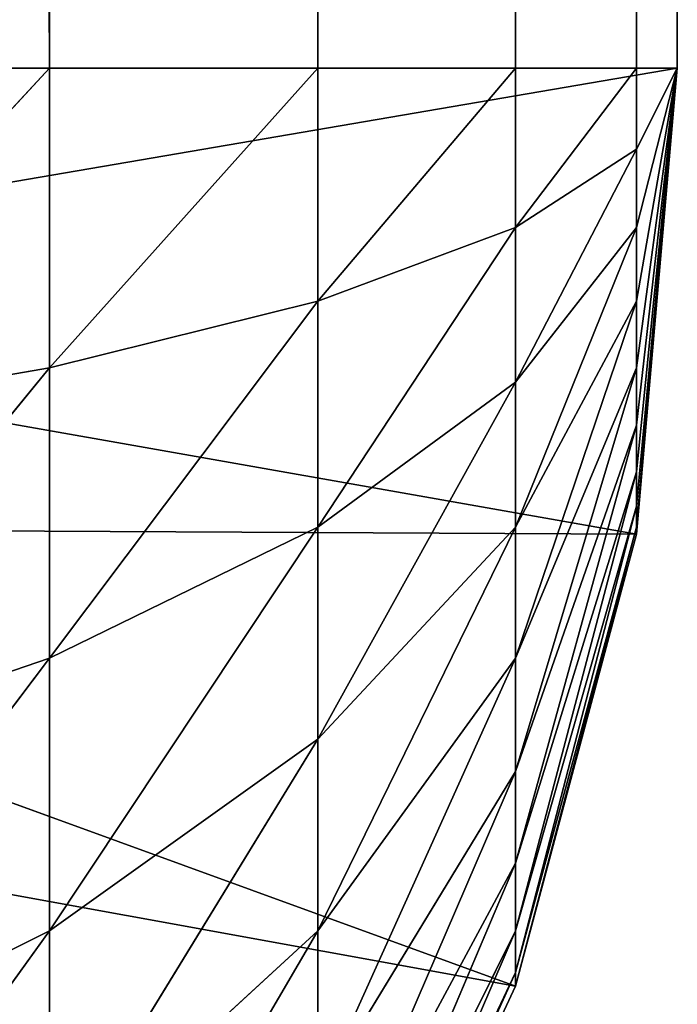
# Model space of a CAD drawing. Extents: x 0.1 to 17.7, y 0.1 to 17.7.
# Tile 356 of 656: x 17.6478 to 17.6968, y 0.2124 to 0.2857. Entities that reach past the tile are written whole.
import ezdxf

# ---------------------------------------------------------------- set-up
doc = ezdxf.new("R2010")
doc.units = 0
doc.header["$LTSCALE"] = 2.54
doc.layers.get('0').update_dxf_attribs({"color": 13, "linetype": 'CONTINUOUS'})

# ---------------------------------------------------------------- blocks, each defined once
blk = doc.blocks.new('KOSZ_NA__MIECI_Z_POKRYWK__')
at = {"color": 0}
for p, q in [((17.649974, 0.28213, 31.528558), (17.625322, 17.48213, 31.553207)), ((17.649974, 0.28213, 31.528558), (17.625322, 17.48213, 31.553207)), ((17.649974, 0.28213, 31.528558), (17.649974, 17.48213, 31.528558)), ((17.649974, 0.28213, 31.528558), (17.649974, 17.48213, 31.528558)), ((17.669971, 0.28213, 31.5), (17.649974, 17.48213, 31.528558)), ((17.669971, 0.28213, 31.5), (17.649974, 17.48213, 31.528558)), ((17.669971, 0.28213, 31.5), (17.669971, 17.48213, 31.5)), ((17.669971, 0.28213, 31.5), (17.669971, 17.48213, 31.5)), ((17.684703, 0.28213, 31.468405), (17.669971, 17.48213, 31.5)), ((17.684703, 0.28213, 31.468405), (17.669971, 17.48213, 31.5)), ((17.684703, 0.28213, 31.468405), (17.684703, 17.48213, 31.468405)), ((17.684703, 0.28213, 31.468405), (17.684703, 17.48213, 31.468405)), ((17.693727, 0.28213, 31.434729), (17.684703, 17.48213, 31.468405)), ((17.693727, 0.28213, 31.434729), (17.684703, 17.48213, 31.468405)), ((17.693727, 0.28213, 31.434729), (17.693727, 17.48213, 31.434729)), ((17.693727, 0.28213, 31.434729), (17.693727, 17.48213, 31.434729)), ((17.696765, 0.28213, 31.4), (17.693727, 17.48213, 31.434729)), ((17.696765, 0.28213, 31.4), (17.693727, 17.48213, 31.434729)), ((17.696765, 17.48213, 31.4), (17.696765, 0.28213, 31.4)), ((17.696765, 0.28213, 31.4), (17.696765, 17.48213, 30.4)), ((17.696765, 0.28213, 31.4), (17.696765, 17.48213, 30.4)), ((17.696765, 0.28213, 30.4), (17.696765, 17.48213, 30.4)), ((17.696765, 0.28213, 30.4), (17.696765, 17.48213, 30.4)), ((17.696765, 17.48213, 31.4), (17.696765, 0.28213, 31.4)), ((17.696765, 0.28213, 30.4), (17.595245, 0.264766, 30.4)), ((17.696765, 0.28213, 30.4), (17.595245, 0.264766, 30.4)), ((17.696765, 0.28213, 30.4), (17.596765, 0.28213, 30.4)), ((17.696765, 0.28213, 30.4), (17.596765, 0.28213, 30.4)), ((17.625322, 0.28213, 31.553207), (17.649974, 0.28213, 31.528558)), ((17.649974, 0.28213, 31.528558), (17.625322, 0.255526, 31.550882)), ((17.649974, 0.28213, 31.528558), (17.625322, 0.255526, 31.550882)), ((17.625322, 0.28213, 31.553207), (17.649974, 0.28213, 31.528558)), ((17.649974, 0.28213, 31.528558), (17.669971, 0.28213, 31.5)), ((17.669971, 0.28213, 31.5), (17.649974, 0.259806, 31.526605)), ((17.669971, 0.28213, 31.5), (17.649974, 0.259806, 31.526605)), ((17.649974, 0.28213, 31.528558), (17.669971, 0.28213, 31.5)), ((17.649974, 0.28213, 31.528558), (17.649974, 0.259806, 31.526605)), ((17.649974, 0.28213, 31.528558), (17.649974, 0.259806, 31.526605)), ((17.669971, 0.28213, 31.5), (17.684703, 0.28213, 31.468405)), ((17.684703, 0.28213, 31.468405), (17.669971, 0.264766, 31.49848)), ((17.684703, 0.28213, 31.468405), (17.669971, 0.264766, 31.49848)), ((17.669971, 0.28213, 31.5), (17.684703, 0.28213, 31.468405)), ((17.669971, 0.28213, 31.5), (17.669971, 0.264766, 31.49848)), ((17.669971, 0.28213, 31.5), (17.669971, 0.264766, 31.49848)), ((17.684703, 0.28213, 31.468405), (17.693727, 0.28213, 31.434729)), ((17.693727, 0.28213, 31.434729), (17.684703, 0.270252, 31.467365)), ((17.693727, 0.28213, 31.434729), (17.684703, 0.270252, 31.467365)), ((17.684703, 0.28213, 31.468405), (17.693727, 0.28213, 31.434729)), ((17.684703, 0.28213, 31.468405), (17.684703, 0.270252, 31.467365)), ((17.684703, 0.28213, 31.468405), (17.684703, 0.270252, 31.467365)), ((17.696765, 0.28213, 30.4), (17.693727, 0.2474, 30.4)), ((17.693727, 0.28213, 31.434729), (17.696765, 0.28213, 31.4)), ((17.696765, 0.28213, 30.4), (17.693727, 0.2474, 30.4)), ((17.696765, 0.28213, 30.4), (17.693727, 0.2474, 31.4)), ((17.696765, 0.28213, 30.4), (17.693727, 0.2474, 31.4)), ((17.696765, 0.28213, 31.4), (17.693727, 0.2474, 31.4)), ((17.693727, 0.28213, 31.434729), (17.696765, 0.28213, 31.4)), ((17.693727, 0.28213, 31.434729), (17.693727, 0.276099, 31.434201)), ((17.693727, 0.276099, 31.434201), (17.696765, 0.28213, 31.4)), ((17.693727, 0.259806, 31.426605), (17.696765, 0.28213, 31.4)), ((17.696765, 0.28213, 31.4), (17.693727, 0.264766, 31.430078)), ((17.693727, 0.255526, 31.422324), (17.696765, 0.28213, 31.4)), ((17.693727, 0.259806, 31.426605), (17.696765, 0.28213, 31.4)), ((17.693727, 0.252053, 31.417365), (17.696765, 0.28213, 31.4)), ((17.693727, 0.255526, 31.422324), (17.696765, 0.28213, 31.4)), ((17.693727, 0.28213, 31.434729), (17.693727, 0.276099, 31.434201)), ((17.693727, 0.249495, 31.411877), (17.696765, 0.28213, 31.4)), ((17.693727, 0.252053, 31.417365), (17.696765, 0.28213, 31.4)), ((17.693727, 0.247928, 31.40603), (17.696765, 0.28213, 31.4)), ((17.693727, 0.249495, 31.411877), (17.696765, 0.28213, 31.4)), ((17.696765, 0.28213, 31.4), (17.693727, 0.2474, 31.4)), ((17.693727, 0.247928, 31.40603), (17.696765, 0.28213, 31.4)), ((17.693727, 0.270252, 31.432635), (17.696765, 0.28213, 31.4)), ((17.693727, 0.276099, 31.434201), (17.696765, 0.28213, 31.4)), ((17.696765, 0.28213, 31.4), (17.693727, 0.264766, 31.430078)), ((17.693727, 0.270252, 31.432635), (17.696765, 0.28213, 31.4)), ((17.696765, 0.28213, 31.4), (17.696765, 0.28213, 30.4)), ((17.696765, 0.28213, 31.4), (17.696765, 0.28213, 30.4)), ((17.693727, 0.276099, 31.434201), (17.684703, 0.258734, 31.464279)), ((17.693727, 0.276099, 31.434201), (17.684703, 0.258734, 31.464279)), ((17.693727, 0.276099, 31.434201), (17.684703, 0.270252, 31.467365)), ((17.693727, 0.276099, 31.434201), (17.684703, 0.270252, 31.467365)), ((17.693727, 0.270252, 31.432635), (17.693727, 0.276099, 31.434201)), ((17.693727, 0.270252, 31.432635), (17.693727, 0.276099, 31.434201)), ((17.684703, 0.270252, 31.467365), (17.669971, 0.247928, 31.49397)), ((17.684703, 0.270252, 31.467365), (17.669971, 0.247928, 31.49397)), ((17.684703, 0.270252, 31.467365), (17.669971, 0.264766, 31.49848)), ((17.684703, 0.270252, 31.467365), (17.669971, 0.264766, 31.49848)), ((17.684703, 0.247928, 31.459241), (17.693727, 0.270252, 31.432635)), ((17.693727, 0.270252, 31.432635), (17.684703, 0.258734, 31.464279)), ((17.693727, 0.270252, 31.432635), (17.684703, 0.258734, 31.464279)), ((17.684703, 0.270252, 31.467365), (17.684703, 0.258734, 31.464279)), ((17.684703, 0.270252, 31.467365), (17.684703, 0.258734, 31.464279)), ((17.684703, 0.247928, 31.459241), (17.693727, 0.270252, 31.432635)), ((17.693727, 0.264766, 31.430078), (17.693727, 0.270252, 31.432635)), ((17.693727, 0.264766, 31.430078), (17.693727, 0.270252, 31.432635)), ((17.693727, 0.2474, 30.4), (17.595245, 0.264766, 30.4)), ((17.693727, 0.2474, 30.4), (17.595245, 0.264766, 30.4)), ((17.669971, 0.264766, 31.49848), (17.649974, 0.238161, 31.520804)), ((17.669971, 0.264766, 31.49848), (17.649974, 0.238161, 31.520804)), ((17.669971, 0.264766, 31.49848), (17.649974, 0.259806, 31.526605)), ((17.669971, 0.264766, 31.49848), (17.649974, 0.259806, 31.526605)), ((17.669971, 0.264766, 31.49848), (17.669971, 0.247928, 31.49397)), ((17.669971, 0.264766, 31.49848), (17.669971, 0.247928, 31.49397)), ((17.693727, 0.264766, 31.430078), (17.684703, 0.238161, 31.452402)), ((17.693727, 0.264766, 31.430078), (17.684703, 0.238161, 31.452402)), ((17.693727, 0.264766, 31.430078), (17.684703, 0.247928, 31.459241)), ((17.693727, 0.264766, 31.430078), (17.684703, 0.247928, 31.459241)), ((17.693727, 0.259806, 31.426605), (17.693727, 0.264766, 31.430078)), ((17.693727, 0.259806, 31.426605), (17.693727, 0.264766, 31.430078)), ((17.649974, 0.259806, 31.526605), (17.625322, 0.22973, 31.54397)), ((17.649974, 0.259806, 31.526605), (17.625322, 0.22973, 31.54397)), ((17.649974, 0.259806, 31.526605), (17.625322, 0.255526, 31.550882)), ((17.649974, 0.259806, 31.526605), (17.625322, 0.255526, 31.550882)), ((17.649974, 0.259806, 31.526605), (17.649974, 0.238161, 31.520804)), ((17.649974, 0.259806, 31.526605), (17.649974, 0.238161, 31.520804)), ((17.684703, 0.238161, 31.452402), (17.693727, 0.259806, 31.426605)), ((17.693727, 0.259806, 31.426605), (17.684703, 0.22973, 31.44397)), ((17.693727, 0.259806, 31.426605), (17.684703, 0.22973, 31.44397)), ((17.684703, 0.238161, 31.452402), (17.693727, 0.259806, 31.426605)), ((17.693727, 0.259806, 31.426605), (17.693727, 0.255526, 31.422324)), ((17.693727, 0.259806, 31.426605), (17.693727, 0.255526, 31.422324)), ((17.684703, 0.258734, 31.464279), (17.669971, 0.232131, 31.486603)), ((17.684703, 0.258734, 31.464279), (17.669971, 0.232131, 31.486603)), ((17.684703, 0.258734, 31.464279), (17.669971, 0.247928, 31.49397)), ((17.684703, 0.258734, 31.464279), (17.669971, 0.247928, 31.49397)), ((17.684703, 0.258734, 31.464279), (17.684703, 0.247928, 31.459241)), ((17.684703, 0.258734, 31.464279), (17.684703, 0.247928, 31.459241)), ((17.684703, 0.22973, 31.44397), (17.693727, 0.255526, 31.422324)), ((17.693727, 0.255526, 31.422324), (17.684703, 0.22289, 31.434201)), ((17.693727, 0.255526, 31.422324), (17.684703, 0.22289, 31.434201)), ((17.684703, 0.22973, 31.44397), (17.693727, 0.255526, 31.422324)), ((17.693727, 0.255526, 31.422324), (17.693727, 0.252053, 31.417365)), ((17.693727, 0.255526, 31.422324), (17.693727, 0.252053, 31.417365)), ((17.684703, 0.22289, 31.434201), (17.693727, 0.252053, 31.417365)), ((17.693727, 0.252053, 31.417365), (17.684703, 0.217851, 31.423395)), ((17.693727, 0.252053, 31.417365), (17.684703, 0.217851, 31.423395)), ((17.684703, 0.22289, 31.434201), (17.693727, 0.252053, 31.417365)), ((17.693727, 0.252053, 31.417365), (17.693727, 0.249495, 31.411877)), ((17.693727, 0.252053, 31.417365), (17.693727, 0.249495, 31.411877)), ((17.684703, 0.217851, 31.423395), (17.693727, 0.249495, 31.411877)), ((17.693727, 0.249495, 31.411877), (17.684703, 0.214765, 31.411877)), ((17.693727, 0.249495, 31.411877), (17.684703, 0.214765, 31.411877)), ((17.684703, 0.217851, 31.423395), (17.693727, 0.249495, 31.411877)), ((17.693727, 0.249495, 31.411877), (17.693727, 0.247928, 31.40603)), ((17.693727, 0.249495, 31.411877), (17.693727, 0.247928, 31.40603)), ((17.693727, 0.2474, 30.4), (17.590733, 0.247928, 30.4)), ((17.693727, 0.2474, 30.4), (17.590733, 0.247928, 30.4)), ((17.684703, 0.213726, 30.4), (17.590733, 0.247928, 30.4)), ((17.684703, 0.213726, 30.4), (17.590733, 0.247928, 30.4)), ((17.669971, 0.247928, 31.49397), (17.649974, 0.217851, 31.511334)), ((17.669971, 0.247928, 31.49397), (17.649974, 0.217851, 31.511334)), ((17.669971, 0.247928, 31.49397), (17.649974, 0.238161, 31.520804)), ((17.669971, 0.247928, 31.49397), (17.649974, 0.238161, 31.520804)), ((17.669971, 0.217851, 31.476605), (17.684703, 0.247928, 31.459241)), ((17.684703, 0.247928, 31.459241), (17.669971, 0.232131, 31.486603)), ((17.684703, 0.247928, 31.459241), (17.669971, 0.232131, 31.486603)), ((17.669971, 0.247928, 31.49397), (17.669971, 0.232131, 31.486603)), ((17.669971, 0.247928, 31.49397), (17.669971, 0.232131, 31.486603)), ((17.669971, 0.217851, 31.476605), (17.684703, 0.247928, 31.459241)), ((17.684703, 0.214765, 31.411877), (17.693727, 0.247928, 31.40603)), ((17.693727, 0.247928, 31.40603), (17.684703, 0.213726, 31.4)), ((17.693727, 0.247928, 31.40603), (17.684703, 0.213726, 31.4)), ((17.684703, 0.214765, 31.411877), (17.693727, 0.247928, 31.40603)), ((17.684703, 0.238161, 31.452402), (17.684703, 0.247928, 31.459241)), ((17.684703, 0.238161, 31.452402), (17.684703, 0.247928, 31.459241)), ((17.693727, 0.247928, 31.40603), (17.693727, 0.2474, 31.4)), ((17.693727, 0.247928, 31.40603), (17.693727, 0.2474, 31.4)), ((17.693727, 0.2474, 30.4), (17.684703, 0.213726, 30.4)), ((17.693727, 0.2474, 30.4), (17.684703, 0.213726, 30.4)), ((17.693727, 0.2474, 30.4), (17.684703, 0.213726, 31.4)), ((17.693727, 0.2474, 30.4), (17.684703, 0.213726, 31.4)), ((17.693727, 0.2474, 31.4), (17.684703, 0.213726, 31.4)), ((17.693727, 0.2474, 31.4), (17.684703, 0.213726, 31.4)), ((17.693727, 0.2474, 30.4), (17.693727, 0.2474, 31.4)), ((17.693727, 0.2474, 30.4), (17.693727, 0.2474, 31.4)), ((17.649974, 0.238161, 31.520804), (17.625322, 0.205526, 31.532684)), ((17.649974, 0.238161, 31.520804), (17.625322, 0.205526, 31.532684)), ((17.649974, 0.238161, 31.520804), (17.625322, 0.22973, 31.54397)), ((17.649974, 0.238161, 31.520804), (17.625322, 0.22973, 31.54397)), ((17.649974, 0.238161, 31.520804), (17.649974, 0.217851, 31.511334)), ((17.649974, 0.238161, 31.520804), (17.649974, 0.217851, 31.511334)), ((17.684703, 0.238161, 31.452402), (17.669971, 0.205526, 31.464279)), ((17.684703, 0.238161, 31.452402), (17.669971, 0.205526, 31.464279)), ((17.684703, 0.238161, 31.452402), (17.669971, 0.217851, 31.476605)), ((17.684703, 0.238161, 31.452402), (17.669971, 0.217851, 31.476605)), ((17.684703, 0.238161, 31.452402), (17.684703, 0.22973, 31.44397)), ((17.684703, 0.238161, 31.452402), (17.684703, 0.22973, 31.44397)), ((17.684703, 0.213726, 30.4), (17.583368, 0.232131, 30.4)), ((17.684703, 0.213726, 30.4), (17.583368, 0.232131, 30.4)), ((17.669971, 0.232131, 31.486603), (17.649974, 0.199495, 31.49848)), ((17.669971, 0.232131, 31.486603), (17.649974, 0.199495, 31.49848)), ((17.669971, 0.232131, 31.486603), (17.649974, 0.217851, 31.511334)), ((17.669971, 0.232131, 31.486603), (17.649974, 0.217851, 31.511334)), ((17.669971, 0.232131, 31.486603), (17.669971, 0.217851, 31.476605)), ((17.669971, 0.232131, 31.486603), (17.669971, 0.217851, 31.476605)), ((17.669971, 0.205526, 31.464279), (17.684703, 0.22973, 31.44397)), ((17.684703, 0.22973, 31.44397), (17.669971, 0.195527, 31.45)), ((17.684703, 0.22973, 31.44397), (17.669971, 0.195527, 31.45)), ((17.669971, 0.205526, 31.464279), (17.684703, 0.22973, 31.44397)), ((17.684703, 0.22973, 31.44397), (17.684703, 0.22289, 31.434201)), ((17.684703, 0.22973, 31.44397), (17.684703, 0.22289, 31.434201)), ((17.669971, 0.195527, 31.45), (17.684703, 0.22289, 31.434201)), ((17.684703, 0.22289, 31.434201), (17.669971, 0.188161, 31.434201)), ((17.684703, 0.22289, 31.434201), (17.669971, 0.188161, 31.434201)), ((17.669971, 0.195527, 31.45), (17.684703, 0.22289, 31.434201)), ((17.684703, 0.22289, 31.434201), (17.684703, 0.217851, 31.423395)), ((17.684703, 0.22289, 31.434201), (17.684703, 0.217851, 31.423395)), ((17.649974, 0.217851, 31.511334), (17.625322, 0.18365, 31.517365)), ((17.649974, 0.217851, 31.511334), (17.625322, 0.18365, 31.517365)), ((17.649974, 0.217851, 31.511334), (17.625322, 0.205526, 31.532684)), ((17.649974, 0.217851, 31.511334), (17.625322, 0.205526, 31.532684)), ((17.649974, 0.18365, 31.482635), (17.669971, 0.217851, 31.476605)), ((17.669971, 0.217851, 31.476605), (17.649974, 0.199495, 31.49848)), ((17.669971, 0.217851, 31.476605), (17.649974, 0.199495, 31.49848)), ((17.649974, 0.217851, 31.511334), (17.649974, 0.199495, 31.49848)), ((17.649974, 0.217851, 31.511334), (17.649974, 0.199495, 31.49848)), ((17.649974, 0.18365, 31.482635), (17.669971, 0.217851, 31.476605)), ((17.669971, 0.188161, 31.434201), (17.684703, 0.217851, 31.423395)), ((17.684703, 0.217851, 31.423395), (17.669971, 0.18365, 31.417365)), ((17.684703, 0.217851, 31.423395), (17.669971, 0.18365, 31.417365)), ((17.669971, 0.188161, 31.434201), (17.684703, 0.217851, 31.423395)), ((17.669971, 0.205526, 31.464279), (17.669971, 0.217851, 31.476605)), ((17.669971, 0.205526, 31.464279), (17.669971, 0.217851, 31.476605)), ((17.684703, 0.217851, 31.423395), (17.684703, 0.214765, 31.411877)), ((17.684703, 0.217851, 31.423395), (17.684703, 0.214765, 31.411877)), ((17.669971, 0.18365, 31.417365), (17.684703, 0.214765, 31.411877)), ((17.684703, 0.214765, 31.411877), (17.669971, 0.18213, 31.4)), ((17.684703, 0.214765, 31.411877), (17.669971, 0.18213, 31.4)), ((17.669971, 0.18365, 31.417365), (17.684703, 0.214765, 31.411877)), ((17.684703, 0.214765, 31.411877), (17.684703, 0.213726, 31.4)), ((17.684703, 0.214765, 31.411877), (17.684703, 0.213726, 31.4)), ((17.684703, 0.213726, 30.4), (17.669971, 0.18213, 30.4)), ((17.684703, 0.213726, 30.4), (17.669971, 0.18213, 30.4)), ((17.684703, 0.213726, 30.4), (17.669971, 0.18213, 31.4)), ((17.684703, 0.213726, 30.4), (17.669971, 0.18213, 31.4)), ((17.684703, 0.213726, 31.4), (17.669971, 0.18213, 31.4)), ((17.684703, 0.213726, 31.4), (17.669971, 0.18213, 31.4)), ((17.684703, 0.213726, 30.4), (17.684703, 0.213726, 31.4)), ((17.684703, 0.213726, 30.4), (17.684703, 0.213726, 31.4))]:
    blk.add_line(p, q, dxfattribs=at)
mesh = blk.add_polyface(dxfattribs=at)
corners = [(17.696765, 17.48213, 30.4), (17.596765, 0.28213, 30.4), (17.596765, 17.48213, 30.4)]
mesh.append_faces([[corners[k] for k in face] for face in [(0, 1, 2)]], dxfattribs={"color": 0})
mesh = blk.add_polyface(dxfattribs=at)
corners = [(17.696765, 0.28213, 30.4), (17.596765, 0.28213, 30.4), (17.696765, 17.48213, 30.4)]
mesh.append_faces([[corners[k] for k in face] for face in [(0, 1, 2)]], dxfattribs={"color": 0})
mesh = blk.add_polyface(dxfattribs=at)
corners = [(17.649974, 0.28213, 31.528558), (17.625322, 17.48213, 31.553207), (17.625322, 0.28213, 31.553207)]
mesh.append_faces([[corners[k] for k in face] for face in [(0, 1, 2)]], dxfattribs={"color": 0})
mesh = blk.add_polyface(dxfattribs=at)
corners = [(17.649974, 17.48213, 31.528558), (17.625322, 17.48213, 31.553207), (17.649974, 0.28213, 31.528558)]
mesh.append_faces([[corners[k] for k in face] for face in [(0, 1, 2)]], dxfattribs={"color": 0})
mesh = blk.add_polyface(dxfattribs=at)
corners = [(17.649974, 17.48213, 31.528558), (17.649974, 0.28213, 31.528558), (17.669971, 0.28213, 31.5)]
mesh.append_faces([[corners[k] for k in face] for face in [(0, 1, 2)]], dxfattribs={"color": 0})
mesh = blk.add_polyface(dxfattribs=at)
corners = [(17.649974, 17.48213, 31.528558), (17.669971, 0.28213, 31.5), (17.669971, 17.48213, 31.5)]
mesh.append_faces([[corners[k] for k in face] for face in [(0, 1, 2)]], dxfattribs={"color": 0})
mesh = blk.add_polyface(dxfattribs=at)
corners = [(17.669971, 17.48213, 31.5), (17.669971, 0.28213, 31.5), (17.684703, 0.28213, 31.468405)]
mesh.append_faces([[corners[k] for k in face] for face in [(0, 1, 2)]], dxfattribs={"color": 0})
mesh = blk.add_polyface(dxfattribs=at)
corners = [(17.669971, 17.48213, 31.5), (17.684703, 0.28213, 31.468405), (17.684703, 17.48213, 31.468405)]
mesh.append_faces([[corners[k] for k in face] for face in [(0, 1, 2)]], dxfattribs={"color": 0})
mesh = blk.add_polyface(dxfattribs=at)
corners = [(17.684703, 17.48213, 31.468405), (17.684703, 0.28213, 31.468405), (17.693727, 0.28213, 31.434729)]
mesh.append_faces([[corners[k] for k in face] for face in [(0, 1, 2)]], dxfattribs={"color": 0})
mesh = blk.add_polyface(dxfattribs=at)
corners = [(17.684703, 17.48213, 31.468405), (17.693727, 0.28213, 31.434729), (17.693727, 17.48213, 31.434729)]
mesh.append_faces([[corners[k] for k in face] for face in [(0, 1, 2)]], dxfattribs={"color": 0})
mesh = blk.add_polyface(dxfattribs=at)
corners = [(17.693727, 17.48213, 31.434729), (17.693727, 0.28213, 31.434729), (17.696765, 0.28213, 31.4)]
mesh.append_faces([[corners[k] for k in face] for face in [(0, 1, 2)]], dxfattribs={"color": 0})
mesh = blk.add_polyface(dxfattribs=at)
corners = [(17.693727, 17.48213, 31.434729), (17.696765, 0.28213, 31.4), (17.696765, 17.48213, 31.4)]
mesh.append_faces([[corners[k] for k in face] for face in [(0, 1, 2)]], dxfattribs={"color": 0})
mesh = blk.add_polyface(dxfattribs=at)
corners = [(17.696765, 17.48213, 31.4), (17.696765, 0.28213, 31.4), (17.696765, 17.48213, 30.4)]
mesh.append_faces([[corners[k] for k in face] for face in [(0, 1, 2)]], dxfattribs={"color": 0})
mesh = blk.add_polyface(dxfattribs=at)
corners = [(17.696765, 17.48213, 30.4), (17.696765, 0.28213, 31.4), (17.696765, 0.28213, 30.4)]
mesh.append_faces([[corners[k] for k in face] for face in [(0, 1, 2)]], dxfattribs={"color": 0})
mesh = blk.add_polyface(dxfattribs=at)
corners = [(17.696765, 0.28213, 30.4), (17.595245, 0.264766, 30.4), (17.596765, 0.28213, 30.4)]
mesh.append_faces([[corners[k] for k in face] for face in [(0, 1, 2)]], dxfattribs={"color": 0})
mesh = blk.add_polyface(dxfattribs=at)
corners = [(17.696765, 0.28213, 30.4), (17.693727, 0.2474, 30.4), (17.595245, 0.264766, 30.4)]
mesh.append_faces([[corners[k] for k in face] for face in [(0, 1, 2)]], dxfattribs={"color": 0})
mesh = blk.add_polyface(dxfattribs=at)
corners = [(17.649974, 0.28213, 31.528558), (17.625322, 0.255526, 31.550882), (17.649974, 0.259806, 31.526605)]
mesh.append_faces([[corners[k] for k in face] for face in [(0, 1, 2)]], dxfattribs={"color": 0})
mesh = blk.add_polyface(dxfattribs=at)
corners = [(17.649974, 0.28213, 31.528558), (17.625322, 0.28213, 31.553207), (17.625322, 0.255526, 31.550882)]
mesh.append_faces([[corners[k] for k in face] for face in [(0, 1, 2)]], dxfattribs={"color": 0})
mesh = blk.add_polyface(dxfattribs=at)
corners = [(17.669971, 0.28213, 31.5), (17.649974, 0.259806, 31.526605), (17.669971, 0.264766, 31.49848)]
mesh.append_faces([[corners[k] for k in face] for face in [(0, 1, 2)]], dxfattribs={"color": 0})
mesh = blk.add_polyface(dxfattribs=at)
corners = [(17.649974, 0.28213, 31.528558), (17.649974, 0.259806, 31.526605), (17.669971, 0.28213, 31.5)]
mesh.append_faces([[corners[k] for k in face] for face in [(0, 1, 2)]], dxfattribs={"color": 0})
mesh = blk.add_polyface(dxfattribs=at)
corners = [(17.684703, 0.28213, 31.468405), (17.669971, 0.264766, 31.49848), (17.684703, 0.270252, 31.467365)]
mesh.append_faces([[corners[k] for k in face] for face in [(0, 1, 2)]], dxfattribs={"color": 0})
mesh = blk.add_polyface(dxfattribs=at)
corners = [(17.669971, 0.28213, 31.5), (17.669971, 0.264766, 31.49848), (17.684703, 0.28213, 31.468405)]
mesh.append_faces([[corners[k] for k in face] for face in [(0, 1, 2)]], dxfattribs={"color": 0})
mesh = blk.add_polyface(dxfattribs=at)
corners = [(17.693727, 0.28213, 31.434729), (17.684703, 0.270252, 31.467365), (17.693727, 0.276099, 31.434201)]
mesh.append_faces([[corners[k] for k in face] for face in [(0, 1, 2)]], dxfattribs={"color": 0})
mesh = blk.add_polyface(dxfattribs=at)
corners = [(17.684703, 0.28213, 31.468405), (17.684703, 0.270252, 31.467365), (17.693727, 0.28213, 31.434729)]
mesh.append_faces([[corners[k] for k in face] for face in [(0, 1, 2)]], dxfattribs={"color": 0})
mesh = blk.add_polyface(dxfattribs=at)
corners = [(17.696765, 0.28213, 30.4), (17.693727, 0.2474, 31.4), (17.693727, 0.2474, 30.4)]
mesh.append_faces([[corners[k] for k in face] for face in [(0, 1, 2)]], dxfattribs={"color": 0})
mesh = blk.add_polyface(dxfattribs=at)
corners = [(17.696765, 0.28213, 31.4), (17.693727, 0.2474, 31.4), (17.696765, 0.28213, 30.4)]
mesh.append_faces([[corners[k] for k in face] for face in [(0, 1, 2)]], dxfattribs={"color": 0})
mesh = blk.add_polyface(dxfattribs=at)
corners = [(17.693727, 0.28213, 31.434729), (17.693727, 0.276099, 31.434201), (17.696765, 0.28213, 31.4)]
mesh.append_faces([[corners[k] for k in face] for face in [(0, 1, 2)]], dxfattribs={"color": 0})
mesh = blk.add_polyface(dxfattribs=at)
corners = [(17.696765, 0.28213, 31.4), (17.693727, 0.264766, 31.430078), (17.693727, 0.259806, 31.426605)]
mesh.append_faces([[corners[k] for k in face] for face in [(0, 1, 2)]], dxfattribs={"color": 0})
mesh = blk.add_polyface(dxfattribs=at)
corners = [(17.696765, 0.28213, 31.4), (17.693727, 0.259806, 31.426605), (17.693727, 0.255526, 31.422324)]
mesh.append_faces([[corners[k] for k in face] for face in [(0, 1, 2)]], dxfattribs={"color": 0})
mesh = blk.add_polyface(dxfattribs=at)
corners = [(17.696765, 0.28213, 31.4), (17.693727, 0.255526, 31.422324), (17.693727, 0.252053, 31.417365)]
mesh.append_faces([[corners[k] for k in face] for face in [(0, 1, 2)]], dxfattribs={"color": 0})
mesh = blk.add_polyface(dxfattribs=at)
corners = [(17.696765, 0.28213, 31.4), (17.693727, 0.252053, 31.417365), (17.693727, 0.249495, 31.411877)]
mesh.append_faces([[corners[k] for k in face] for face in [(0, 1, 2)]], dxfattribs={"color": 0})
mesh = blk.add_polyface(dxfattribs=at)
corners = [(17.696765, 0.28213, 31.4), (17.693727, 0.249495, 31.411877), (17.693727, 0.247928, 31.40603)]
mesh.append_faces([[corners[k] for k in face] for face in [(0, 1, 2)]], dxfattribs={"color": 0})
mesh = blk.add_polyface(dxfattribs=at)
corners = [(17.696765, 0.28213, 31.4), (17.693727, 0.247928, 31.40603), (17.693727, 0.2474, 31.4)]
mesh.append_faces([[corners[k] for k in face] for face in [(0, 1, 2)]], dxfattribs={"color": 0})
mesh = blk.add_polyface(dxfattribs=at)
corners = [(17.696765, 0.28213, 31.4), (17.693727, 0.276099, 31.434201), (17.693727, 0.270252, 31.432635)]
mesh.append_faces([[corners[k] for k in face] for face in [(0, 1, 2)]], dxfattribs={"color": 0})
mesh = blk.add_polyface(dxfattribs=at)
corners = [(17.696765, 0.28213, 31.4), (17.693727, 0.270252, 31.432635), (17.693727, 0.264766, 31.430078)]
mesh.append_faces([[corners[k] for k in face] for face in [(0, 1, 2)]], dxfattribs={"color": 0})
mesh = blk.add_polyface(dxfattribs=at)
corners = [(17.693727, 0.276099, 31.434201), (17.684703, 0.258734, 31.464279), (17.693727, 0.270252, 31.432635)]
mesh.append_faces([[corners[k] for k in face] for face in [(0, 1, 2)]], dxfattribs={"color": 0})
mesh = blk.add_polyface(dxfattribs=at)
corners = [(17.693727, 0.276099, 31.434201), (17.684703, 0.270252, 31.467365), (17.684703, 0.258734, 31.464279)]
mesh.append_faces([[corners[k] for k in face] for face in [(0, 1, 2)]], dxfattribs={"color": 0})
mesh = blk.add_polyface(dxfattribs=at)
corners = [(17.684703, 0.270252, 31.467365), (17.669971, 0.247928, 31.49397), (17.684703, 0.258734, 31.464279)]
mesh.append_faces([[corners[k] for k in face] for face in [(0, 1, 2)]], dxfattribs={"color": 0})
mesh = blk.add_polyface(dxfattribs=at)
corners = [(17.684703, 0.270252, 31.467365), (17.669971, 0.264766, 31.49848), (17.669971, 0.247928, 31.49397)]
mesh.append_faces([[corners[k] for k in face] for face in [(0, 1, 2)]], dxfattribs={"color": 0})
mesh = blk.add_polyface(dxfattribs=at)
corners = [(17.693727, 0.270252, 31.432635), (17.684703, 0.258734, 31.464279), (17.684703, 0.247928, 31.459241)]
mesh.append_faces([[corners[k] for k in face] for face in [(0, 1, 2)]], dxfattribs={"color": 0})
mesh = blk.add_polyface(dxfattribs=at)
corners = [(17.693727, 0.270252, 31.432635), (17.684703, 0.247928, 31.459241), (17.693727, 0.264766, 31.430078)]
mesh.append_faces([[corners[k] for k in face] for face in [(0, 1, 2)]], dxfattribs={"color": 0})
mesh = blk.add_polyface(dxfattribs=at)
corners = [(17.693727, 0.2474, 30.4), (17.590733, 0.247928, 30.4), (17.595245, 0.264766, 30.4)]
mesh.append_faces([[corners[k] for k in face] for face in [(0, 1, 2)]], dxfattribs={"color": 0})
mesh = blk.add_polyface(dxfattribs=at)
corners = [(17.669971, 0.264766, 31.49848), (17.649974, 0.238161, 31.520804), (17.669971, 0.247928, 31.49397)]
mesh.append_faces([[corners[k] for k in face] for face in [(0, 1, 2)]], dxfattribs={"color": 0})
mesh = blk.add_polyface(dxfattribs=at)
corners = [(17.669971, 0.264766, 31.49848), (17.649974, 0.259806, 31.526605), (17.649974, 0.238161, 31.520804)]
mesh.append_faces([[corners[k] for k in face] for face in [(0, 1, 2)]], dxfattribs={"color": 0})
mesh = blk.add_polyface(dxfattribs=at)
corners = [(17.693727, 0.264766, 31.430078), (17.684703, 0.238161, 31.452402), (17.693727, 0.259806, 31.426605)]
mesh.append_faces([[corners[k] for k in face] for face in [(0, 1, 2)]], dxfattribs={"color": 0})
mesh = blk.add_polyface(dxfattribs=at)
corners = [(17.693727, 0.264766, 31.430078), (17.684703, 0.247928, 31.459241), (17.684703, 0.238161, 31.452402)]
mesh.append_faces([[corners[k] for k in face] for face in [(0, 1, 2)]], dxfattribs={"color": 0})
mesh = blk.add_polyface(dxfattribs=at)
corners = [(17.649974, 0.259806, 31.526605), (17.625322, 0.22973, 31.54397), (17.649974, 0.238161, 31.520804)]
mesh.append_faces([[corners[k] for k in face] for face in [(0, 1, 2)]], dxfattribs={"color": 0})
mesh = blk.add_polyface(dxfattribs=at)
corners = [(17.649974, 0.259806, 31.526605), (17.625322, 0.255526, 31.550882), (17.625322, 0.22973, 31.54397)]
mesh.append_faces([[corners[k] for k in face] for face in [(0, 1, 2)]], dxfattribs={"color": 0})
mesh = blk.add_polyface(dxfattribs=at)
corners = [(17.693727, 0.259806, 31.426605), (17.684703, 0.22973, 31.44397), (17.693727, 0.255526, 31.422324)]
mesh.append_faces([[corners[k] for k in face] for face in [(0, 1, 2)]], dxfattribs={"color": 0})
mesh = blk.add_polyface(dxfattribs=at)
corners = [(17.693727, 0.259806, 31.426605), (17.684703, 0.238161, 31.452402), (17.684703, 0.22973, 31.44397)]
mesh.append_faces([[corners[k] for k in face] for face in [(0, 1, 2)]], dxfattribs={"color": 0})
mesh = blk.add_polyface(dxfattribs=at)
corners = [(17.684703, 0.258734, 31.464279), (17.669971, 0.232131, 31.486603), (17.684703, 0.247928, 31.459241)]
mesh.append_faces([[corners[k] for k in face] for face in [(0, 1, 2)]], dxfattribs={"color": 0})
mesh = blk.add_polyface(dxfattribs=at)
corners = [(17.684703, 0.258734, 31.464279), (17.669971, 0.247928, 31.49397), (17.669971, 0.232131, 31.486603)]
mesh.append_faces([[corners[k] for k in face] for face in [(0, 1, 2)]], dxfattribs={"color": 0})
mesh = blk.add_polyface(dxfattribs=at)
corners = [(17.693727, 0.255526, 31.422324), (17.684703, 0.22289, 31.434201), (17.693727, 0.252053, 31.417365)]
mesh.append_faces([[corners[k] for k in face] for face in [(0, 1, 2)]], dxfattribs={"color": 0})
mesh = blk.add_polyface(dxfattribs=at)
corners = [(17.693727, 0.255526, 31.422324), (17.684703, 0.22973, 31.44397), (17.684703, 0.22289, 31.434201)]
mesh.append_faces([[corners[k] for k in face] for face in [(0, 1, 2)]], dxfattribs={"color": 0})
mesh = blk.add_polyface(dxfattribs=at)
corners = [(17.693727, 0.252053, 31.417365), (17.684703, 0.217851, 31.423395), (17.693727, 0.249495, 31.411877)]
mesh.append_faces([[corners[k] for k in face] for face in [(0, 1, 2)]], dxfattribs={"color": 0})
mesh = blk.add_polyface(dxfattribs=at)
corners = [(17.693727, 0.252053, 31.417365), (17.684703, 0.22289, 31.434201), (17.684703, 0.217851, 31.423395)]
mesh.append_faces([[corners[k] for k in face] for face in [(0, 1, 2)]], dxfattribs={"color": 0})
mesh = blk.add_polyface(dxfattribs=at)
corners = [(17.693727, 0.249495, 31.411877), (17.684703, 0.214765, 31.411877), (17.693727, 0.247928, 31.40603)]
mesh.append_faces([[corners[k] for k in face] for face in [(0, 1, 2)]], dxfattribs={"color": 0})
mesh = blk.add_polyface(dxfattribs=at)
corners = [(17.693727, 0.249495, 31.411877), (17.684703, 0.217851, 31.423395), (17.684703, 0.214765, 31.411877)]
mesh.append_faces([[corners[k] for k in face] for face in [(0, 1, 2)]], dxfattribs={"color": 0})
mesh = blk.add_polyface(dxfattribs=at)
corners = [(17.684703, 0.213726, 30.4), (17.583368, 0.232131, 30.4), (17.590733, 0.247928, 30.4)]
mesh.append_faces([[corners[k] for k in face] for face in [(0, 1, 2)]], dxfattribs={"color": 0})
mesh = blk.add_polyface(dxfattribs=at)
corners = [(17.693727, 0.2474, 30.4), (17.684703, 0.213726, 30.4), (17.590733, 0.247928, 30.4)]
mesh.append_faces([[corners[k] for k in face] for face in [(0, 1, 2)]], dxfattribs={"color": 0})
mesh = blk.add_polyface(dxfattribs=at)
corners = [(17.669971, 0.247928, 31.49397), (17.649974, 0.217851, 31.511334), (17.669971, 0.232131, 31.486603)]
mesh.append_faces([[corners[k] for k in face] for face in [(0, 1, 2)]], dxfattribs={"color": 0})
mesh = blk.add_polyface(dxfattribs=at)
corners = [(17.669971, 0.247928, 31.49397), (17.649974, 0.238161, 31.520804), (17.649974, 0.217851, 31.511334)]
mesh.append_faces([[corners[k] for k in face] for face in [(0, 1, 2)]], dxfattribs={"color": 0})
mesh = blk.add_polyface(dxfattribs=at)
corners = [(17.684703, 0.247928, 31.459241), (17.669971, 0.232131, 31.486603), (17.669971, 0.217851, 31.476605)]
mesh.append_faces([[corners[k] for k in face] for face in [(0, 1, 2)]], dxfattribs={"color": 0})
mesh = blk.add_polyface(dxfattribs=at)
corners = [(17.684703, 0.247928, 31.459241), (17.669971, 0.217851, 31.476605), (17.684703, 0.238161, 31.452402)]
mesh.append_faces([[corners[k] for k in face] for face in [(0, 1, 2)]], dxfattribs={"color": 0})
mesh = blk.add_polyface(dxfattribs=at)
corners = [(17.693727, 0.247928, 31.40603), (17.684703, 0.213726, 31.4), (17.693727, 0.2474, 31.4)]
mesh.append_faces([[corners[k] for k in face] for face in [(0, 1, 2)]], dxfattribs={"color": 0})
mesh = blk.add_polyface(dxfattribs=at)
corners = [(17.693727, 0.247928, 31.40603), (17.684703, 0.214765, 31.411877), (17.684703, 0.213726, 31.4)]
mesh.append_faces([[corners[k] for k in face] for face in [(0, 1, 2)]], dxfattribs={"color": 0})
mesh = blk.add_polyface(dxfattribs=at)
corners = [(17.693727, 0.2474, 30.4), (17.684703, 0.213726, 31.4), (17.684703, 0.213726, 30.4)]
mesh.append_faces([[corners[k] for k in face] for face in [(0, 1, 2)]], dxfattribs={"color": 0})
mesh = blk.add_polyface(dxfattribs=at)
corners = [(17.693727, 0.2474, 31.4), (17.684703, 0.213726, 31.4), (17.693727, 0.2474, 30.4)]
mesh.append_faces([[corners[k] for k in face] for face in [(0, 1, 2)]], dxfattribs={"color": 0})
mesh = blk.add_polyface(dxfattribs=at)
corners = [(17.649974, 0.238161, 31.520804), (17.625322, 0.205526, 31.532684), (17.649974, 0.217851, 31.511334)]
mesh.append_faces([[corners[k] for k in face] for face in [(0, 1, 2)]], dxfattribs={"color": 0})
mesh = blk.add_polyface(dxfattribs=at)
corners = [(17.649974, 0.238161, 31.520804), (17.625322, 0.22973, 31.54397), (17.625322, 0.205526, 31.532684)]
mesh.append_faces([[corners[k] for k in face] for face in [(0, 1, 2)]], dxfattribs={"color": 0})
mesh = blk.add_polyface(dxfattribs=at)
corners = [(17.684703, 0.238161, 31.452402), (17.669971, 0.205526, 31.464279), (17.684703, 0.22973, 31.44397)]
mesh.append_faces([[corners[k] for k in face] for face in [(0, 1, 2)]], dxfattribs={"color": 0})
mesh = blk.add_polyface(dxfattribs=at)
corners = [(17.684703, 0.238161, 31.452402), (17.669971, 0.217851, 31.476605), (17.669971, 0.205526, 31.464279)]
mesh.append_faces([[corners[k] for k in face] for face in [(0, 1, 2)]], dxfattribs={"color": 0})
mesh = blk.add_polyface(dxfattribs=at)
corners = [(17.669971, 0.18213, 30.4), (17.573369, 0.217851, 30.4), (17.583368, 0.232131, 30.4)]
mesh.append_faces([[corners[k] for k in face] for face in [(0, 1, 2)]], dxfattribs={"color": 0})
mesh = blk.add_polyface(dxfattribs=at)
corners = [(17.684703, 0.213726, 30.4), (17.669971, 0.18213, 30.4), (17.583368, 0.232131, 30.4)]
mesh.append_faces([[corners[k] for k in face] for face in [(0, 1, 2)]], dxfattribs={"color": 0})
mesh = blk.add_polyface(dxfattribs=at)
corners = [(17.669971, 0.232131, 31.486603), (17.649974, 0.199495, 31.49848), (17.669971, 0.217851, 31.476605)]
mesh.append_faces([[corners[k] for k in face] for face in [(0, 1, 2)]], dxfattribs={"color": 0})
mesh = blk.add_polyface(dxfattribs=at)
corners = [(17.669971, 0.232131, 31.486603), (17.649974, 0.217851, 31.511334), (17.649974, 0.199495, 31.49848)]
mesh.append_faces([[corners[k] for k in face] for face in [(0, 1, 2)]], dxfattribs={"color": 0})
mesh = blk.add_polyface(dxfattribs=at)
corners = [(17.684703, 0.22973, 31.44397), (17.669971, 0.195527, 31.45), (17.684703, 0.22289, 31.434201)]
mesh.append_faces([[corners[k] for k in face] for face in [(0, 1, 2)]], dxfattribs={"color": 0})
mesh = blk.add_polyface(dxfattribs=at)
corners = [(17.684703, 0.22973, 31.44397), (17.669971, 0.205526, 31.464279), (17.669971, 0.195527, 31.45)]
mesh.append_faces([[corners[k] for k in face] for face in [(0, 1, 2)]], dxfattribs={"color": 0})
mesh = blk.add_polyface(dxfattribs=at)
corners = [(17.684703, 0.22289, 31.434201), (17.669971, 0.188161, 31.434201), (17.684703, 0.217851, 31.423395)]
mesh.append_faces([[corners[k] for k in face] for face in [(0, 1, 2)]], dxfattribs={"color": 0})
mesh = blk.add_polyface(dxfattribs=at)
corners = [(17.684703, 0.22289, 31.434201), (17.669971, 0.195527, 31.45), (17.669971, 0.188161, 31.434201)]
mesh.append_faces([[corners[k] for k in face] for face in [(0, 1, 2)]], dxfattribs={"color": 0})
mesh = blk.add_polyface(dxfattribs=at)
corners = [(17.649974, 0.153572, 30.4), (17.561043, 0.205526, 30.4), (17.573369, 0.217851, 30.4)]
mesh.append_faces([[corners[k] for k in face] for face in [(0, 1, 2)]], dxfattribs={"color": 0})
mesh = blk.add_polyface(dxfattribs=at)
corners = [(17.669971, 0.18213, 30.4), (17.649974, 0.153572, 30.4), (17.573369, 0.217851, 30.4)]
mesh.append_faces([[corners[k] for k in face] for face in [(0, 1, 2)]], dxfattribs={"color": 0})
mesh = blk.add_polyface(dxfattribs=at)
corners = [(17.649974, 0.217851, 31.511334), (17.625322, 0.18365, 31.517365), (17.649974, 0.199495, 31.49848)]
mesh.append_faces([[corners[k] for k in face] for face in [(0, 1, 2)]], dxfattribs={"color": 0})
mesh = blk.add_polyface(dxfattribs=at)
corners = [(17.649974, 0.217851, 31.511334), (17.625322, 0.205526, 31.532684), (17.625322, 0.18365, 31.517365)]
mesh.append_faces([[corners[k] for k in face] for face in [(0, 1, 2)]], dxfattribs={"color": 0})
mesh = blk.add_polyface(dxfattribs=at)
corners = [(17.669971, 0.217851, 31.476605), (17.649974, 0.199495, 31.49848), (17.649974, 0.18365, 31.482635)]
mesh.append_faces([[corners[k] for k in face] for face in [(0, 1, 2)]], dxfattribs={"color": 0})
mesh = blk.add_polyface(dxfattribs=at)
corners = [(17.669971, 0.217851, 31.476605), (17.649974, 0.18365, 31.482635), (17.669971, 0.205526, 31.464279)]
mesh.append_faces([[corners[k] for k in face] for face in [(0, 1, 2)]], dxfattribs={"color": 0})
mesh = blk.add_polyface(dxfattribs=at)
corners = [(17.684703, 0.217851, 31.423395), (17.669971, 0.18365, 31.417365), (17.684703, 0.214765, 31.411877)]
mesh.append_faces([[corners[k] for k in face] for face in [(0, 1, 2)]], dxfattribs={"color": 0})
mesh = blk.add_polyface(dxfattribs=at)
corners = [(17.684703, 0.217851, 31.423395), (17.669971, 0.188161, 31.434201), (17.669971, 0.18365, 31.417365)]
mesh.append_faces([[corners[k] for k in face] for face in [(0, 1, 2)]], dxfattribs={"color": 0})
mesh = blk.add_polyface(dxfattribs=at)
corners = [(17.684703, 0.214765, 31.411877), (17.669971, 0.18213, 31.4), (17.684703, 0.213726, 31.4)]
mesh.append_faces([[corners[k] for k in face] for face in [(0, 1, 2)]], dxfattribs={"color": 0})
mesh = blk.add_polyface(dxfattribs=at)
corners = [(17.684703, 0.214765, 31.411877), (17.669971, 0.18365, 31.417365), (17.669971, 0.18213, 31.4)]
mesh.append_faces([[corners[k] for k in face] for face in [(0, 1, 2)]], dxfattribs={"color": 0})
mesh = blk.add_polyface(dxfattribs=at)
corners = [(17.684703, 0.213726, 30.4), (17.669971, 0.18213, 31.4), (17.669971, 0.18213, 30.4)]
mesh.append_faces([[corners[k] for k in face] for face in [(0, 1, 2)]], dxfattribs={"color": 0})
mesh = blk.add_polyface(dxfattribs=at)
corners = [(17.684703, 0.213726, 31.4), (17.669971, 0.18213, 31.4), (17.684703, 0.213726, 30.4)]
mesh.append_faces([[corners[k] for k in face] for face in [(0, 1, 2)]], dxfattribs={"color": 0})

msp = doc.modelspace()

# ---------------------------------------------------------------- block references
at = {"color": 0}
msp.add_blockref('KOSZ_NA__MIECI_Z_POKRYWK__', (0, 0), dxfattribs=at)

doc.saveas('drawing.dxf')
